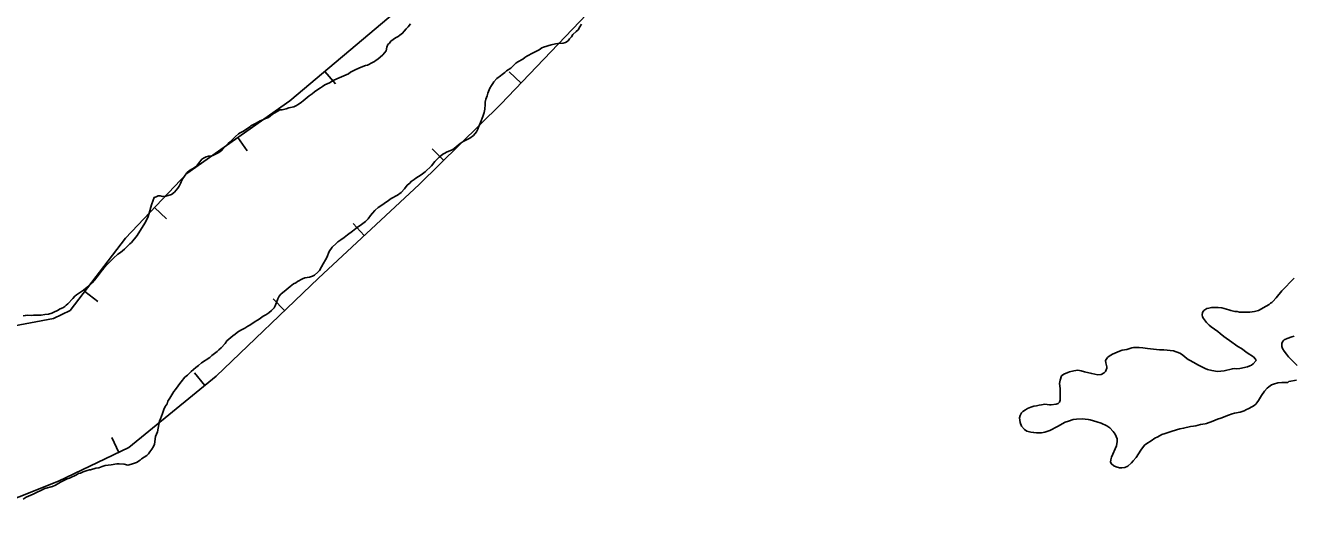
# Model space of a CAD drawing. Extents: x 3177385 to 3215275, y 903885 to 929304.
# Drawn here: x 3197439 to 3199369, y 919157 to 919899 of the extents above; entities that cross this region are included whole.
import ezdxf

# ---------------------------------------------------------------- set-up
doc = ezdxf.new("R2010")
doc.units = 0
doc.layers.add('V-BORW-LINE', color=7, linetype='Continuous')
doc.layers.add('V-SITE-VEGE', color=7, linetype='Continuous')

msp = doc.modelspace()

# ---------------------------------------------------------------- linework, layer by layer
at = {"layer": 'V-BORW-LINE'}
for p, q in [((3197895, 919829.1), (3197911.1, 919810)), ((3198193.7, 919811.3), (3198175.6, 919828.5)), ((3197762.5, 919728.3), (3197776.9, 919707.9)), ((3198076, 919693.4), (3198058.4, 919711.2)), ((3197635.6, 919621.6), (3197653.7, 919604.4)), ((3197955, 919578.9), (3197937.9, 919597.2)), ((3197529.4, 919493.6), (3197549.3, 919478.4)), ((3197833.7, 919464.6), (3197816.4, 919482.7)), ((3197712.4, 919350.6), (3197696.5, 919369.9)), ((3197581.3, 919248.5), (3197570.5, 919271.1))]:
    msp.add_line(p, q, dxfattribs=at)
for points in [[(3198002.2, 919919.4), (3197841.5, 919784.1)], [(3198163.1, 919779.2), (3198293.8, 919916.3)], [(3197841.5, 919784.1), (3197684.8, 919673.5)], [(3198038.6, 919656.6), (3198163.1, 919779.2)], [(3197684.8, 919673.5), (3197591.2, 919574.9)], [(3197885.2, 919514.1), (3198038.6, 919656.6)], [(3197591.2, 919574.9), (3197507.3, 919464.6)], [(3197729.6, 919364.7), (3197885.2, 919514.1)], [(3197481.5, 919452.3), (3197376.4, 919432.7)], [(3197507.3, 919464.6), (3197481.5, 919452.3)], [(3197596.6, 919255.8), (3197729.6, 919364.7)], [(3197489.3, 919204.6), (3197596.6, 919255.8)], [(3197369, 919156.6), (3197489.3, 919204.6)]]:
    msp.add_lwpolyline(points, dxfattribs=at)
at = {"layer": 'V-SITE-VEGE'}
for points in [[(3197564.3, 919535.9), (3197572.9, 919544.5), (3197579.8, 919550.7), (3197583.9, 919553.4), (3197589.7, 919558.2), (3197594.9, 919563.4), (3197598, 919566.2), (3197600.4, 919568.6), (3197609, 919578.9), (3197615.9, 919589.5), (3197621.7, 919599.2), (3197625.8, 919607.8), (3197627.5, 919613.3), (3197631, 919626), (3197633.7, 919632.9), (3197635.1, 919637), (3197638.2, 919638), (3197640.9, 919639.7), (3197644.4, 919639.4), (3197647.8, 919638.7), (3197653, 919639), (3197661.6, 919641.8), (3197666, 919645.2), (3197671.2, 919651.4), (3197672.9, 919654.2), (3197675, 919658.3), (3197677.7, 919664.5), (3197681.2, 919669.6), (3197685, 919674.5), (3197688.7, 919677.9), (3197696, 919682.4), (3197699.4, 919684.8), (3197702.5, 919688.6), (3197704.5, 919691.6), (3197707.6, 919695.4), (3197711.4, 919697.5), (3197714.2, 919699.2), (3197717.6, 919700.2), (3197721, 919700.2), (3197724.5, 919700.9), (3197729.6, 919703.3), (3197733.4, 919705.7), (3197736.9, 919708.2), (3197740.6, 919712.3), (3197747.9, 919719.5), (3197750.6, 919721.6), (3197758.9, 919729.8), (3197763.3, 919733.9), (3197766.1, 919735.7), (3197770.2, 919737.7), (3197781.6, 919745.3), (3197782.2, 919746), (3197789.5, 919749.8), (3197796.3, 919753.9), (3197800.5, 919755.3), (3197804.6, 919757.3), (3197809.1, 919759), (3197811.8, 919760.8), (3197815.2, 919763.9), (3197822.5, 919768.3), (3197826.2, 919770.4), (3197830, 919770.7), (3197835.9, 919772.1), (3197840.3, 919773.5), (3197847.6, 919775.2), (3197851, 919776.9), (3197854.1, 919779), (3197859.3, 919782.1), (3197862, 919784.1), (3197870.9, 919792.1), (3197875.8, 919795.1), (3197879.2, 919797.9), (3197884.3, 919801.7), (3197888.5, 919804.4), (3197891.6, 919806.1), (3197895, 919808.6), (3197902.2, 919812), (3197907.7, 919815.1), (3197913.2, 919817.8), (3197931.1, 919825.7), (3197934.2, 919828.2), (3197942.1, 919831.9), (3197950.4, 919835.7), (3197956.9, 919838.1), (3197960, 919838.8), (3197967.5, 919842.6), (3197970.6, 919844.3), (3197973, 919846.4), (3197975.8, 919848.1), (3197983.4, 919854.6), (3197988.2, 919860.8), (3197989.2, 919866.3), (3197990.9, 919870.1), (3197993.3, 919872.2), (3197995.7, 919875.3), (3198002.6, 919880.4), (3198006.4, 919882.5), (3198009.1, 919884.5), (3198013.3, 919887.3), (3198015.7, 919890.7), (3198018.8, 919894.2)], [(3198285.9, 919901.1), (3198283.5, 919896.9), (3198280.7, 919892.8), (3198277.7, 919890.1), (3198272.8, 919885.3), (3198270.4, 919881.8), (3198267.7, 919878.7), (3198265.6, 919876), (3198261.5, 919873.2), (3198257.7, 919872.2), (3198249.8, 919871.8), (3198246, 919871.2), (3198239.5, 919869.8), (3198228.1, 919866.3), (3198225.4, 919865), (3198221.3, 919862.2), (3198217.1, 919859.8), (3198212, 919857.4), (3198202.4, 919852.2), (3198199.6, 919850.5), (3198196.5, 919848.1), (3198188.6, 919844), (3198185.9, 919841.6), (3198178, 919834), (3198171.8, 919829.9), (3198169, 919827.5), (3198165.2, 919824.7), (3198162.5, 919822.3), (3198157, 919818.2), (3198152.2, 919813.4), (3198150.8, 919810.6), (3198148.7, 919807.9), (3198146.3, 919803.4), (3198143.2, 919795.9), (3198141.9, 919792.1), (3198140.1, 919786.9), (3198139.1, 919782.1), (3198139.1, 919778.7), (3198138.4, 919771.4), (3198137.4, 919766.3), (3198135.7, 919760.4), (3198131.9, 919751.5), (3198129.1, 919744.3), (3198127.8, 919741.2), (3198125.7, 919737.1), (3198121.2, 919731.6), (3198115.7, 919727.4), (3198112.6, 919725.7), (3198105.4, 919722.3), (3198101, 919719.2), (3198095.1, 919714.4), (3198092, 919711.6), (3198088.9, 919709.9), (3198080.3, 919706.1), (3198077.6, 919704.7), (3198074.8, 919703), (3198069.3, 919698.5), (3198062.4, 919691.7), (3198057.3, 919685.5), (3198047.7, 919675.9), (3198041.8, 919671.7), (3198033.6, 919666.6), (3198030.8, 919664.2), (3198026.4, 919661.4), (3198024.3, 919659), (3198020.5, 919655.6), (3198016.4, 919650.4), (3198011.2, 919644.6), (3198005.4, 919640.8)], [(3198018.8, 919894.2), (3198021.9, 919897.3), (3198025.3, 919901.7)], [(3198005.4, 919640.8), (3197996.1, 919635.6), (3197992, 919632.5), (3197978.9, 919623.3), (3197976.2, 919621.5), (3197971.7, 919617.7), (3197971.3, 919617.1), (3197967.6, 919613.3), (3197964.5, 919609.8), (3197960.7, 919604.7), (3197956.9, 919600.6), (3197948.7, 919594.4), (3197944.5, 919591.6), (3197937.3, 919585.8), (3197929.4, 919580.3), (3197924.2, 919575.8), (3197919.4, 919572.4), (3197914.6, 919569.3), (3197912.2, 919566.9), (3197906, 919561.4), (3197901.6, 919554.5), (3197897.8, 919545.5), (3197896.1, 919542.1), (3197892.6, 919535.9), (3197889.9, 919531.4), (3197886.8, 919525.9), (3197884.4, 919523.2), (3197879.2, 919518.4), (3197876.1, 919517), (3197871.6, 919515.6), (3197864.4, 919514.3), (3197861, 919513.2), (3197853.4, 919509.1), (3197850.7, 919506.7), (3197847.2, 919505.3), (3197842.4, 919501.2), (3197835.9, 919496.4), (3197828, 919489.8), (3197825.6, 919486.4), (3197823.2, 919482.3), (3197821.5, 919476.8), (3197819.4, 919472), (3197817.7, 919468.9), (3197813.9, 919464.7), (3197809.8, 919461.3), (3197805.3, 919458.2), (3197801.2, 919456.1), (3197795, 919451.7), (3197792.2, 919450), (3197788.8, 919448.2), (3197780.9, 919442.4), (3197777.8, 919440.7), (3197773, 919437.6), (3197767.8, 919435.2), (3197763.4, 919432.8), (3197758.9, 919429.3), (3197758.2, 919428.6), (3197754.8, 919426.2), (3197745.8, 919418.3), (3197743.1, 919414.5), (3197736.9, 919407.7), (3197733.4, 919404.9), (3197731, 919402.5), (3197722.8, 919396), (3197719.7, 919393.2), (3197707.3, 919385), (3197702.5, 919380.8), (3197698.7, 919378.1), (3197694.9, 919374.7), (3197691.5, 919371.9), (3197686, 919366.4), (3197681.9, 919363), (3197676, 919356.1), (3197674.3, 919353.3), (3197671.6, 919349.9), (3197667.4, 919344.1), (3197665, 919341.3), (3197663.7, 919338.6), (3197658.8, 919331.3), (3197656.1, 919326.5), (3197654.7, 919322.7), (3197652, 919318.3), (3197649.9, 919313.8), (3197647.8, 919308), (3197646.1, 919303.8), (3197644.8, 919299.7), (3197643.4, 919296.6), (3197639.9, 919279.8), (3197637.2, 919272.5), (3197635.5, 919260.9), (3197634.1, 919257.4), (3197631.7, 919253.6), (3197628.6, 919249.5), (3197626.5, 919246.1), (3197623.8, 919243.7), (3197615.9, 919238.5), (3197613.5, 919236.4), (3197608, 919233), (3197600.4, 919230.3), (3197594.9, 919229.2), (3197589.4, 919230.3)], [(3197435.8, 919456.5), (3197439.1, 919457.2), (3197442.2, 919457.5), (3197448.1, 919457.2), (3197451.2, 919457.5), (3197459.1, 919457.5), (3197462.9, 919457.8), (3197468.7, 919458.9), (3197473.9, 919459.2), (3197479, 919460.6), (3197482.5, 919462), (3197487.6, 919464.7), (3197492.1, 919467.5), (3197495.9, 919468.8), (3197499, 919470.6), (3197501, 919473), (3197503.4, 919475), (3197511.3, 919482.9), (3197514.4, 919486.4), (3197516.8, 919488.8), (3197527.5, 919495.7), (3197535.7, 919502.5), (3197540.6, 919507), (3197544, 919510.8), (3197551.2, 919520.1), (3197554, 919523.9), (3197558.4, 919529.4), (3197564.3, 919535.9)], [(3199371, 919514.2), (3199352.3, 919494.7), (3199343.7, 919484), (3199338.8, 919478.6), (3199337, 919477.1), (3199335.2, 919475.9), (3199333, 919473.9)], [(3199333, 919473.9), (3199328.5, 919471.1), (3199316.7, 919464.9), (3199310.6, 919463.4), (3199303.4, 919462.4), (3199287.7, 919462.4), (3199284.4, 919463), (3199280.8, 919463.4), (3199274.8, 919464.6), (3199271.7, 919465.7), (3199261.1, 919468.9), (3199255.4, 919469.5), (3199245.1, 919469.1), (3199241.1, 919468.1), (3199238.1, 919467.7), (3199233.7, 919464.9), (3199231.3, 919461.6), (3199231, 919458.2), (3199231.5, 919455), (3199232.9, 919452.6), (3199237.5, 919446.3), (3199241.5, 919442.3), (3199244.9, 919439.7), (3199254.8, 919432.8), (3199258.4, 919429.6), (3199264.1, 919425), (3199276, 919416.3), (3199281.8, 919412.5), (3199285.4, 919409.9), (3199290.7, 919406.6), (3199299.5, 919400.2), (3199309.2, 919393.9), (3199312.2, 919390.7), (3199313.2, 919388.5), (3199308.6, 919383.7), (3199306.2, 919381.5), (3199303.8, 919380.2), (3199300.1, 919379), (3199288.1, 919376.2), (3199283.4, 919376), (3199280.4, 919376.4), (3199277, 919376), (3199264.5, 919373), (3199259.5, 919372.2), (3199254.2, 919372), (3199245.8, 919373.2), (3199239.3, 919374.8), (3199235.7, 919376.2), (3199228.2, 919380), (3199224.4, 919382.1), (3199222, 919383.7), (3199212.9, 919388.3), (3199209.5, 919390.3), (3199205.1, 919393.5), (3199201.2, 919397), (3199197, 919399.8), (3199187.1, 919403.2), (3199172.4, 919404.6), (3199166.2, 919405), (3199147.9, 919406.6), (3199140.4, 919407.7), (3199134.8, 919408.3), (3199126.5, 919408.3), (3199124.1, 919407.7), (3199116.4, 919405.4), (3199109.4, 919404.2), (3199105, 919402.6), (3199094.3, 919398.2), (3199089.2, 919395), (3199086.8, 919392.9), (3199083.6, 919388.7), (3199084.2, 919384.9), (3199085.6, 919379.1), (3199085.6, 919376.6), (3199083.8, 919371.8), (3199081.8, 919369.6), (3199077, 919367.2), (3199072.3, 919366.6), (3199062.9, 919368.6), (3199052, 919371.4), (3199046.7, 919373), (3199041.7, 919373.6), (3199035.7, 919373), (3199029.2, 919371.4), (3199026.2, 919370.4), (3199020.3, 919367.6), (3199016.9, 919365), (3199014.5, 919358.7), (3199013.9, 919353.7), (3199014.5, 919345.8), (3199014.9, 919337.2), (3199014.9, 919333.3), (3199014.5, 919327.9), (3199013.7, 919324.9), (3199011.9, 919322.9), (3199008.5, 919322.2), (3199001.2, 919321.2), (3198998.4, 919321.2), (3198991.5, 919322), (3198986.5, 919321.2), (3198982.7, 919320.2)], [(3199375.5, 919381.1), (3199362.6, 919394.3), (3199359.2, 919398.4), (3199356.1, 919402.8), (3199353.5, 919406.8), (3199352.1, 919410.1), (3199352.1, 919415.1), (3199354.3, 919418.3), (3199356.1, 919420.1), (3199360.2, 919422.1), (3199367.6, 919424.6), (3199371, 919425.4)], [(3199143.2, 919259.4), (3199146.8, 919262.2), (3199153.3, 919266.2), (3199159.1, 919269.9), (3199163.4, 919272.3), (3199169.8, 919275.5), (3199174.4, 919277.3), (3199185.5, 919280.9), (3199196.8, 919284.2), (3199202.6, 919285.2), (3199213.3, 919287.8), (3199217.8, 919288.6), (3199221.2, 919289), (3199228.6, 919290.8), (3199235.5, 919292), (3199237.7, 919292.6), (3199247.4, 919296.1), (3199254.4, 919298.9), (3199259.6, 919300.7), (3199271.1, 919305.3), (3199276.8, 919307.3), (3199280.4, 919308.3), (3199289.1, 919309.8), (3199295.1, 919312), (3199298.3, 919314), (3199300.9, 919314.8), (3199307.8, 919318.4), (3199310, 919319.8), (3199312.8, 919322.2), (3199314.4, 919323.9), (3199316.9, 919327.5), (3199321.1, 919335.1), (3199325.9, 919341.8), (3199329.9, 919346.4), (3199332.6, 919348.6), (3199336.8, 919351.4), (3199339.8, 919352.7), (3199346.1, 919354.5), (3199352.1, 919355.1), (3199358.4, 919354.9), (3199361.4, 919355.1), (3199363.2, 919356.5), (3199374.7, 919358.5)], [(3198982.7, 919320.2), (3198978.5, 919319.4), (3198974.6, 919318.8), (3198970.2, 919317.4), (3198965.2, 919315.2), (3198962.1, 919313.4), (3198957.9, 919310.6), (3198955.9, 919308.6), (3198953.7, 919304.7), (3198952.9, 919300.9), (3198953.9, 919294.1), (3198955.7, 919288.6), (3198960.5, 919283.2), (3198964.1, 919281), (3198970, 919279.5), (3198974.4, 919278.7), (3198978.9, 919278.3), (3198986.5, 919278.5), (3198991.5, 919279.5), (3198998.8, 919281.8), (3199010.7, 919288), (3199022.4, 919294.4), (3199027.6, 919296.3), (3199034.6, 919298.5), (3199039.7, 919299.1), (3199048.1, 919299.5), (3199057.4, 919298.7), (3199060.6, 919298.1), (3199070.7, 919295.1), (3199077, 919292.8), (3199085.6, 919288.8), (3199090.2, 919285.8), (3199095.7, 919280.3), (3199098.7, 919276.1), (3199101.3, 919269.3), (3199101.7, 919265), (3199100.5, 919258.6), (3199092.9, 919241.3), (3199091.7, 919237.2), (3199091.5, 919233.6), (3199092.9, 919230.8), (3199096.3, 919228), (3199100.1, 919226.2), (3199104.9, 919225), (3199108.6, 919224.8), (3199113.4, 919225.4), (3199117.8, 919227.4), (3199123.5, 919232.8), (3199125.9, 919235.4), (3199130.3, 919240.9), (3199137.4, 919251.9), (3199143.2, 919259.4)], [(3197589.4, 919230.3), (3197581.5, 919230.9), (3197578.4, 919230.9), (3197569.5, 919229.6), (3197560.2, 919228.5), (3197555.7, 919227.2), (3197550.6, 919225.1), (3197546.4, 919224.4), (3197538.2, 919222), (3197536.5, 919222), (3197533, 919221), (3197526.8, 919218.6), (3197523, 919216.8), (3197520, 919216.2), (3197516.9, 919214.4), (3197505.9, 919209.3), (3197502.8, 919208.2), (3197492.5, 919203.1), (3197484.9, 919198.6), (3197480.1, 919196.6), (3197468.7, 919193.5), (3197461.5, 919189.7), (3197458.1, 919188.3), (3197450.9, 919184.9), (3197439.9, 919180.4), (3197435.8, 919177.4)]]:
    msp.add_lwpolyline(points, dxfattribs=at)

doc.saveas('drawing.dxf')
